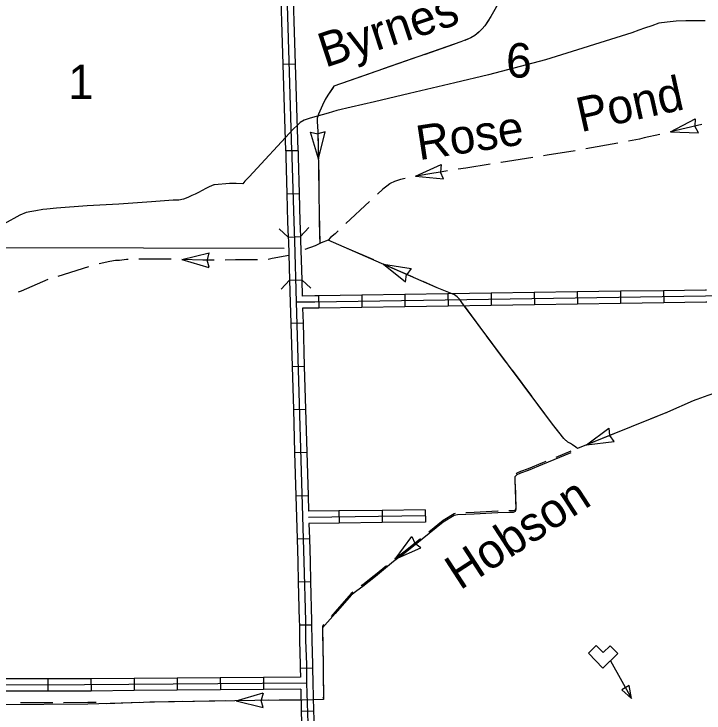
# Model space of a CAD drawing. Extents: x 1164457 to 1439835, y 1590918 to 1773502.
# Drawn here: x 1294282 to 1302731, y 1655904 to 1664462 of the extents above; entities that cross this region are included whole.
import ezdxf

# ---------------------------------------------------------------- set-up
doc = ezdxf.new("R2010")
doc.units = 0
for name, color, linetype in [('Level 32', 7, 'Continuous'), ('Level 38', 7, 'Continuous'), ('Level 43', 7, 'Continuous'), ('Level 45', 7, 'Continuous'), ('Level 5', 7, 'Continuous'), ('Level 58', 7, 'Continuous')]:
    doc.layers.add(name, color=color, linetype=linetype)

msp = doc.modelspace()

# ---------------------------------------------------------------- linework, layer by layer
at = {"layer": 'Level 32'}
for p, q in [((1297611, 1662789.2), (1297761, 1662788.1)), ((1297623.3, 1662258.7), (1297773.3, 1662263)), ((1297640.2, 1661730.3), (1297790.1, 1661736)), ((1297656.3, 1661203.2), (1297806.2, 1661207.6)), ((1298011.5, 1661010.9), (1298013.8, 1660860.9)), ((1298539.4, 1661018.9), (1298541.7, 1660868.9)), ((1299067.4, 1661026.9), (1299069.6, 1660876.9)), ((1299595.3, 1661034.9), (1299597.6, 1660884.9)), ((1300123.3, 1661042.8), (1300125.5, 1660892.8)), ((1300651.2, 1661050.8), (1300653.5, 1660900.8)), ((1301179.1, 1661058.8), (1301181.4, 1660908.8)), ((1301707.1, 1661066.8), (1301709.3, 1660916.8)), ((1302235, 1661074.7), (1302237.3, 1660924.8)), ((1297671.8, 1660675.4), (1297821.8, 1660679.8)), ((1297687.2, 1660147.7), (1297837.2, 1660152)), ((1297702.6, 1659619.9), (1297852.5, 1659624.3)), ((1297718, 1659092.1), (1297867.9, 1659096.5)), ((1297733.3, 1658564.3), (1297883.3, 1658568.7)), ((1298261.5, 1658378.4), (1298263.4, 1658228.4)), ((1298789.5, 1658385), (1298791.3, 1658235)), ((1299317.4, 1658391.6), (1299319.3, 1658241.6)), ((1297748.7, 1658036.6), (1297898.7, 1658040.9)), ((1297763.4, 1657509), (1297913.4, 1657512.9)), ((1297776.3, 1656982.7), (1297926.3, 1656983.6)), ((1297787.7, 1656454.3), (1297937.7, 1656456.3)), ((1294697.2, 1656322.2), (1294697.5, 1656172.2)), ((1295224.7, 1656323.7), (1295226, 1656173.7)), ((1295752.7, 1656328), (1295753.9, 1656178)), ((1296280.7, 1656332.3), (1296281.9, 1656182.3)), ((1296808.7, 1656336.6), (1296809.9, 1656186.6)), ((1297336.7, 1656340.8), (1297337.9, 1656190.8)), ((1297800.5, 1655925.2), (1297950.4, 1655929.7))]:
    msp.add_line(p, q, dxfattribs=at)
for points in [[(1297611, 1662789.2), (1297610.4, 1662712.7), (1297623.3, 1662258.7)], [(1297686, 1662788.7), (1297685.4, 1662713.4), (1297707.9, 1661921.4), (1297716.9, 1661684.8), (1297739.3, 1660934), (1297831.9, 1657757.9), (1297851, 1657032.8), (1297852.4, 1656794.9), (1297862.1, 1656496.7), (1297865.3, 1656270.1), (1297883.5, 1655658), (1297933.3, 1653767.2), (1297951.4, 1652959.2), (1297983.4, 1651898.1), (1297997.8, 1651494.8), (1297997.8, 1651010.1)], [(1297761, 1662788.1), (1297760.4, 1662714.2), (1297773.3, 1662263)], [(1297623.3, 1662258.7), (1297633, 1661918.9), (1297640.2, 1661730.3)], [(1297773.3, 1662263), (1297782.9, 1661923.9), (1297790.1, 1661736)], [(1297640.2, 1661730.3), (1297642, 1661682.2), (1297656.3, 1661203.2)], [(1297790.1, 1661736), (1297791.9, 1661687.3), (1297806.2, 1661207.6)], [(1297656.3, 1661203.2), (1297664.4, 1660931.8), (1297671.8, 1660675.4)], [(1297806.2, 1661207.6), (1297812.1, 1661009.4)], [(1302762.2, 1661082.8), (1302749.2, 1661082.5), (1302235, 1661074.7)], [(1308043.8, 1661050.4), (1307951.9, 1661049.4), (1307830.3, 1661045.3), (1307592.7, 1661041.1), (1305594, 1661035.6), (1303221.8, 1661019.2), (1302958.8, 1661012.7), (1302750.7, 1661007.5), (1297966.9, 1660935.2), (1297739.3, 1660934)], [(1298011.5, 1661010.9), (1297966.1, 1661010.2), (1297812.1, 1661009.4)], [(1298539.4, 1661018.9), (1298011.5, 1661010.9)], [(1299067.4, 1661026.9), (1298539.4, 1661018.9)], [(1299595.3, 1661034.9), (1299067.4, 1661026.9)], [(1300123.3, 1661042.8), (1299595.3, 1661034.9)], [(1300651.2, 1661050.8), (1300123.3, 1661042.8)], [(1301179.1, 1661058.8), (1300651.2, 1661050.8)], [(1301707.1, 1661066.8), (1301179.1, 1661058.8)], [(1302235, 1661074.7), (1301707.1, 1661066.8)], [(1301181.4, 1660908.8), (1300653.5, 1660900.8)], [(1301709.3, 1660916.8), (1301181.4, 1660908.8)], [(1302237.3, 1660924.8), (1301709.3, 1660916.8)], [(1302765.9, 1660932.9), (1302752.2, 1660932.5), (1302237.3, 1660924.8)], [(1298013.8, 1660860.9), (1297967.6, 1660860.2), (1297816.6, 1660859.4)], [(1297816.6, 1660859.4), (1297821.8, 1660679.8)], [(1298541.7, 1660868.9), (1298013.8, 1660860.9)], [(1299069.6, 1660876.9), (1298541.7, 1660868.9)], [(1299597.6, 1660884.9), (1299069.6, 1660876.9)], [(1300125.5, 1660892.8), (1299597.6, 1660884.9)], [(1300653.5, 1660900.8), (1300125.5, 1660892.8)], [(1297671.8, 1660675.4), (1297687.2, 1660147.7)], [(1297821.8, 1660679.8), (1297837.2, 1660152)], [(1297687.2, 1660147.7), (1297702.6, 1659619.9)], [(1297837.2, 1660152), (1297852.5, 1659624.3)], [(1297852.5, 1659624.3), (1297867.9, 1659096.5)], [(1297702.6, 1659619.9), (1297718, 1659092.1)], [(1297718, 1659092.1), (1297733.3, 1658564.3)], [(1297867.9, 1659096.5), (1297883.3, 1658568.7)], [(1297733.3, 1658564.3), (1297748.7, 1658036.6)], [(1297883.3, 1658568.7), (1297889, 1658373.7)], [(1298261.5, 1658378.4), (1297889, 1658373.7)], [(1298789.5, 1658385), (1298261.5, 1658378.4)], [(1299317.4, 1658391.6), (1298789.5, 1658385)], [(1299318.4, 1658316.6), (1297889.2, 1658298.7)], [(1298263.4, 1658228.4), (1297893.3, 1658223.7)], [(1297893.3, 1658223.7), (1297898.7, 1658040.9)], [(1298791.3, 1658235), (1298263.4, 1658228.4)], [(1299319.3, 1658241.6), (1298791.3, 1658235)], [(1297748.7, 1658036.6), (1297756.9, 1657755.8), (1297763.4, 1657509)], [(1297898.7, 1658040.9), (1297906.8, 1657760), (1297913.4, 1657512.9)], [(1297763.4, 1657509), (1297776, 1657031.6), (1297776.3, 1656982.7)], [(1297913.4, 1657512.9), (1297926, 1657034), (1297926.3, 1656983.6)], [(1297776.3, 1656982.7), (1297777.4, 1656793.4), (1297787.2, 1656495), (1297787.7, 1656454.3)], [(1297926.3, 1656983.6), (1297927.4, 1656796.3), (1297937.1, 1656498.5), (1297937.7, 1656456.3)], [(1297787.7, 1656454.3), (1297789.2, 1656344.5)], [(1297937.7, 1656456.3), (1297940.2, 1656271.7), (1297950.4, 1655929.7)], [(1294697.2, 1656322.2), (1294169.2, 1656321.2)], [(1295224.7, 1656323.7), (1295146.2, 1656323.1), (1294697.2, 1656322.2)], [(1295752.7, 1656328), (1295224.7, 1656323.7)], [(1296280.7, 1656332.3), (1295752.7, 1656328)], [(1296808.7, 1656336.6), (1296280.7, 1656332.3)], [(1297336.7, 1656340.8), (1296808.7, 1656336.6)], [(1297789.2, 1656344.5), (1297336.7, 1656340.8)], [(1297865.3, 1656270.1), (1295146.6, 1656248.1), (1293828.7, 1656245.5), (1292435.4, 1656242.7)], [(1294697.5, 1656172.2), (1294169.5, 1656171.2)], [(1295226, 1656173.7), (1295147, 1656173.1), (1294697.5, 1656172.2)], [(1295753.9, 1656178), (1295226, 1656173.7)], [(1296281.9, 1656182.3), (1295753.9, 1656178)], [(1296809.9, 1656186.6), (1296281.9, 1656182.3)], [(1297337.9, 1656190.8), (1296809.9, 1656186.6)], [(1297792.5, 1656194.5), (1297337.9, 1656190.8)], [(1297792.5, 1656194.5), (1297800.5, 1655925.2)], [(1297800.5, 1655925.2), (1297808.5, 1655655.9), (1297815.3, 1655397.7)], [(1297950.4, 1655929.7), (1297956.2, 1655736.6)]]:
    msp.add_lwpolyline(points, dxfattribs=at)
at = {"layer": 'Level 38'}
for points in [[(1297640.2, 1661730.3), (1297530.1, 1661832.2)], [(1297892, 1661846), (1297790.1, 1661736)], [(1297553.4, 1661094), (1297656.3, 1661203.2)], [(1297806.2, 1661207.6), (1297915.4, 1661104.8)]]:
    msp.add_lwpolyline(points, dxfattribs=at)
at = {"layer": 'Level 43'}
for p, q in [((1302319.9, 1663018.3), (1302622.8, 1663179.6)), ((1302622.8, 1663179.6), (1302619.7, 1663088.3)), ((1302662.9, 1663006.6), (1302620, 1663087.2)), ((1298010, 1662687.4), (1297913.9, 1663016.9)), ((1297913.9, 1663016.9), (1298002.7, 1662995.2)), ((1298091.5, 1663020.8), (1298003.9, 1662995.2)), ((1298010, 1662687.4), (1298091.5, 1663020.8)), ((1302319.9, 1663018.3), (1302662.9, 1663006.6)), ((1299199.2, 1662478), (1299512.7, 1662617.8)), ((1299512.7, 1662617.8), (1299503.2, 1662526.9)), ((1299199.2, 1662478), (1299540.6, 1662442.3)), ((1299540.6, 1662442.3), (1299503.4, 1662525.7)), ((1296338.6, 1661456.3), (1296672.4, 1661536.2)), ((1296669.9, 1661538.5), (1296646.4, 1661450.2)), ((1296338.6, 1661456.3), (1296667.6, 1661358.6)), ((1296670.2, 1661360.8), (1296646.4, 1661449)), ((1298807.9, 1661397.5), (1299076, 1661183.3)), ((1298807.9, 1661397.5), (1299147.2, 1661346.1)), ((1299147.2, 1661346.1), (1299091.3, 1661273.8)), ((1299076, 1661183.3), (1299088.4, 1661273.8)), ((1301290.1, 1659185.6), (1301564.2, 1659392.1)), ((1301564.2, 1659392.1), (1301575.4, 1659301.4)), ((1301630.8, 1659227.4), (1301575.8, 1659300.3)), ((1301290.1, 1659185.6), (1301630.8, 1659227.4)), ((1298950.3, 1657787.1), (1299151.7, 1658065)), ((1299151.7, 1658065), (1299189, 1657981.6)), ((1298950.3, 1657787.1), (1299263.6, 1657927)), ((1299263.6, 1657927), (1299189.7, 1657980.6)), ((1297002, 1656055.2), (1297331.9, 1656149.7)), ((1297333, 1656148.5), (1297309.8, 1656060.1)), ((1297002, 1656055.2), (1297335, 1655972.1)), ((1297333.9, 1655970.8), (1297309.8, 1656058.9))]:
    msp.add_line(p, q, dxfattribs=at)
for points in [[(1301572.3, 1666966.2), (1301373.6, 1666605.8), (1301255, 1666412.8), (1301049.3, 1666067.4), (1300638.7, 1665342.6), (1300342.9, 1664822), (1300121.4, 1664429.6), (1300046.6, 1664318.4), (1300013, 1664279.1), (1299977.9, 1664241.6), (1299924.6, 1664199.7), (1299877.7, 1664169.2), (1299752, 1664119.7), (1298199.3, 1663579.1)], [(1302743, 1664376.9), (1302508.2, 1664376.8), (1302391, 1664372), (1302278.3, 1664362.6), (1302179.1, 1664349.6), (1302092.9, 1664318.9), (1302002.7, 1664287.8), (1301932, 1664262.8), (1301846, 1664230.2), (1300791.8, 1663901.4), (1300091, 1663717.8), (1299678.1, 1663619.8), (1299124, 1663488), (1298695.2, 1663388.3), (1298412.7, 1663321.8), (1298237.1, 1663280.3), (1298127.8, 1663249.1), (1297908.1, 1663188.5), (1297836.7, 1663160.5), (1297787.5, 1663131.8), (1297750, 1663097.4), (1297704.1, 1663057), (1297161, 1662468.2), (1297108.4, 1662415.9), (1297083.1, 1662383.9), (1297002.6, 1662388.1), (1296921.4, 1662386.5), (1296737.4, 1662369.4), (1296727.6, 1662368.7), (1296671.3, 1662344.1), (1296630, 1662326.4), (1296587.8, 1662301.7), (1296541.1, 1662276.8), (1296500.9, 1662255.7), (1296460, 1662239.9), (1296410.4, 1662216.2), (1296356.5, 1662195), (1296298.9, 1662182.9), (1296230.4, 1662182.9), (1295964.8, 1662162.5), (1295565, 1662131.9), (1295177.4, 1662113.4), (1294804.7, 1662086.6), (1294684.8, 1662071.2), (1294634.7, 1662068.7), (1294551.3, 1662052.3), (1294501.4, 1662045.9), (1294431, 1662031.4), (1294352.1, 1662000.1), (1294163.7, 1661894.7)], [(1300094.9, 1664390.2), (1300046.6, 1664318.4), (1300013, 1664279.1), (1299977.9, 1664241.6), (1299971.3, 1664236.4)], [(1299971.3, 1664236.4), (1299924.6, 1664199.7), (1299877.7, 1664169.2), (1299800.8, 1664138.9)], [(1299676.9, 1664093.6), (1299302.9, 1663963.4)], [(1299178.2, 1663920), (1298804.2, 1663789.8)], [(1298679.6, 1663746.4), (1298305.6, 1663616.2)], [(1298199.3, 1663579.1), (1298124.6, 1663470.1), (1298091.5, 1663414.7), (1298059.9, 1663345.4), (1298012.1, 1663233.7), (1297996.4, 1663186.4), (1297996.4, 1663145.8), (1298002.6, 1663025.3), (1298012.7, 1662561.3), (1298021.2, 1661705.6)], [(1298188.3, 1663563.1), (1298124.6, 1663470.1), (1298091.5, 1663414.7), (1298059.9, 1663345.4), (1298012.1, 1663233.7), (1298005.5, 1663213.7)], [(1297999.6, 1663083.3), (1298002.6, 1663025.3), (1298010, 1662687.4)], [(1302705.7, 1663107.7), (1302319.9, 1663018.3)], [(1302191.4, 1662988.5), (1301998.5, 1662943.8)], [(1301674.4, 1662881.5), (1301285, 1662810)], [(1301998.5, 1662943.8), (1301942, 1662930.7), (1301804.3, 1662905.4)], [(1300633.5, 1662704.5), (1300248.1, 1662642.8), (1300242.4, 1662641.9)], [(1301154.8, 1662787.9), (1300810.4, 1662732.8), (1300763.8, 1662725.4)], [(1300112, 1662621.7), (1299813, 1662575.3), (1299720.7, 1662560.7)], [(1298012.8, 1662555.4), (1298014.7, 1662357.5)], [(1299590.3, 1662540.1), (1299526.3, 1662530), (1299348.2, 1662501.7), (1299236.9, 1662478.7), (1299200.4, 1662471.5)], [(1298884.4, 1662383.7), (1298848.8, 1662355.6), (1298800, 1662318.7), (1298733.1, 1662256.2)], [(1299070.9, 1662446), (1299013.2, 1662434.7), (1298939.9, 1662412), (1298888.7, 1662387.1), (1298884.4, 1662383.7)], [(1298014.7, 1662357.5), (1298016.7, 1662159.5)], [(1298636.6, 1662166.1), (1298347.2, 1661895.9)], [(1298018, 1662027.5), (1298028.2, 1661652)], [(1298250.7, 1661805.8), (1298214.6, 1661772), (1298158.2, 1661723.8), (1298130.6, 1661693.8), (1298043, 1661659.4), (1297968.8, 1661622.3), (1297841.6, 1661579.9)], [(1301181.6, 1659141.7), (1301160, 1659156.8), (1301122.4, 1659186.9), (1301094.4, 1659203.1), (1301064.2, 1659221.4), (1301014.7, 1659263.4), (1300876.8, 1659440.1), (1299786.7, 1660901.8), (1299736.9, 1660972.1), (1299706.9, 1660999.1), (1299674, 1661025.1), (1299646.2, 1661034), (1299464, 1661110.5), (1298130.6, 1661693.8)], [(1298203.2, 1661662), (1298130.6, 1661693.8)], [(1298687, 1661450.4), (1298324.2, 1661609.1)], [(1297647.2, 1661506.3), (1297442, 1661470.5), (1297393.5, 1661455.6)], [(1295678.8, 1661455.3), (1295660.2, 1661455.8), (1295575.8, 1661445.6), (1295525.6, 1661443), (1295454.3, 1661433.8), (1295323.6, 1661404.9)], [(1296008.7, 1661460.5), (1295831, 1661461), (1295810.7, 1661459.9)], [(1296206.7, 1661459.9), (1296204.7, 1661459.9), (1296008.7, 1661460.5)], [(1296734.5, 1661449.7), (1296592.6, 1661449.5), (1296338.6, 1661456.3)], [(1297262.5, 1661450.5), (1297260, 1661450.7), (1296993.5, 1661450.2), (1296866.5, 1661450)], [(1295196, 1661366.4), (1294818.3, 1661247.5)], [(1298989.3, 1661318.2), (1298807.9, 1661397.5)], [(1299170.7, 1661238.8), (1298989.3, 1661318.2)], [(1294697.7, 1661211.5), (1294371.2, 1661068.9), (1294333.9, 1661055.3)], [(1299656, 1661030.9), (1299646.2, 1661034), (1299464, 1661110.5), (1299291.7, 1661185.9)], [(1299990.4, 1660628.7), (1299797.1, 1660887.9)], [(1300306, 1660205.5), (1300069.3, 1660522.9)], [(1300621.7, 1659782.2), (1300384.9, 1660099.7)], [(1303015.2, 1659840.4), (1302972.5, 1659834.8), (1302909.6, 1659833.9), (1302851.1, 1659816.8), (1302776.7, 1659792.6), (1302599.6, 1659725.7), (1302282.7, 1659586.5), (1301181.6, 1659141.7)], [(1302632.7, 1659738.2), (1302599.6, 1659725.7), (1302282.7, 1659586.5), (1302269.3, 1659581.1)], [(1300939.1, 1659360.3), (1300876.8, 1659440.1), (1300700.6, 1659676.4)], [(1302146.9, 1659531.6), (1301779.7, 1659383.3)], [(1301657.3, 1659333.9), (1301290.1, 1659185.6)], [(1301181.6, 1659141.7), (1301160, 1659156.8), (1301122.4, 1659186.9), (1301094.4, 1659203.1), (1301064.2, 1659221.4), (1301021.6, 1659257.5)], [(1301100.4, 1659088), (1300755.2, 1658946.1), (1300577.6, 1658871.8), (1300485.4, 1658838.6), (1300441.1, 1658820.2), (1300415.9, 1658795), (1300415.3, 1658759), (1300427.3, 1658400.4), (1300420.1, 1658369.2), (1300394.9, 1658359.6), (1300353.5, 1658359.6), (1300204.9, 1658354.8), (1299917.1, 1658338), (1299710.9, 1658330.8), (1299670.7, 1658323.6), (1299538.8, 1658239.6), (1299279.2, 1658033.7), (1299070.3, 1657864.3), (1298930.5, 1657758.6), (1298706.7, 1657573.7), (1298552.8, 1657454.5), (1298480.4, 1657401), (1298410.1, 1657347), (1298215.3, 1657121.4), (1298058.7, 1656947.9)], [(1301100.4, 1659108.3), (1300917.3, 1659033)], [(1300795.2, 1658982.9), (1300755.2, 1658966.4), (1300577.6, 1658892.1), (1300485.4, 1658858.9), (1300441.1, 1658840.5), (1300431, 1658830.4)], [(1300417.8, 1658704.7), (1300427.3, 1658420.7), (1300420.1, 1658389.5), (1300394.9, 1658379.9), (1300353.5, 1658379.9), (1300342.1, 1658379.5)], [(1299683.2, 1658346.2), (1299670.7, 1658343.9), (1299538.8, 1658259.9), (1299361, 1658118.9)], [(1300210.1, 1658375.3), (1300204.9, 1658375.1), (1299917.1, 1658358.3), (1299814.7, 1658354.7)], [(1299257.8, 1658036.7), (1299070.3, 1657884.6), (1298947, 1657791.3)], [(1298844.6, 1657708), (1298706.7, 1657594), (1298691.6, 1657582.4)], [(1298691.6, 1657582.4), (1298552.8, 1657474.8), (1298534.8, 1657461.5)], [(1298429.4, 1657382.1), (1298410.1, 1657367.3), (1298215.3, 1657141.7), (1298165.9, 1657087)], [(1298077.5, 1656989), (1298058.7, 1656968.2), (1298064.7, 1656600.3)], [(1298058.7, 1656947.9), (1298066.1, 1656492.9)], [(1298066.1, 1656492.9), (1298068.6, 1656396), (1298073.6, 1656067.8), (1297812.2, 1656062)], [(1298067.3, 1656468.4), (1298068.6, 1656416.3), (1298073.6, 1656088.1), (1298057.9, 1656087.8)], [(1297812.2, 1656062), (1297230.1, 1656059.1), (1296004.3, 1656037.9), (1295185.8, 1656010.6), (1294107.2, 1656005.6), (1293247.3, 1656015.6), (1293043.5, 1656015.6)], [(1295286.5, 1656034.3), (1295185.8, 1656030.9), (1294890.6, 1656029.6)], [(1295814.2, 1656031.6), (1295418.5, 1656018.4)], [(1296342.1, 1656043.7), (1296004.3, 1656037.9), (1295946.2, 1656036)], [(1296672, 1656049.5), (1296474.1, 1656046)], [(1296870, 1656052.9), (1296672, 1656049.5)], [(1297397.9, 1656059.9), (1297230.1, 1656059.1), (1297002, 1656055.2)], [(1297796.4, 1656061.9), (1297529.9, 1656060.6)], [(1294758.6, 1656029), (1294362.6, 1656027.1)]]:
    msp.add_lwpolyline(points, dxfattribs=at)
at = {"layer": 'Level 45'}
for p, q in [((1297729, 1663846.5), (1297579.1, 1663841.9)), ((1297760.9, 1662791), (1297611, 1662786.4))]:
    msp.add_line(p, q, dxfattribs=at)
for points in [[(1297686, 1662788.7), (1297565.7, 1666767.3), (1297564.5, 1666800.7), (1297565.1, 1666860)], [(1297563.1, 1664369.7), (1297547.2, 1664897.5)], [(1297713.1, 1664374.2), (1297697.1, 1664902)], [(1297579.1, 1663841.9), (1297563.1, 1664369.7)], [(1297729, 1663846.5), (1297713.1, 1664374.2)], [(1297595.1, 1663314.2), (1297579.1, 1663841.9)], [(1297745, 1663318.7), (1297729, 1663846.5)], [(1297611, 1662786.4), (1297595.1, 1663314.2)], [(1297760.9, 1662791), (1297745, 1663318.7)]]:
    msp.add_lwpolyline(points, dxfattribs=at)
at = {"layer": 'Level 5'}
msp.add_lwpolyline([(1292416.9, 1661607.3), (1297592.1, 1661596)], dxfattribs=at)
at = {"layer": 'Level 58'}
for points in [[(1301493.3, 1656454.8), (1301675, 1656632.3), (1301581.4, 1656728.2), (1301495.4, 1656644.2), (1301411.6, 1656730.1), (1301315.8, 1656636.6)], [(1301813.4, 1656239.5), (1301724.5, 1656189.5), (1301843.9, 1656081.1)]]:
    msp.add_lwpolyline(points, close=True, dxfattribs=at)
msp.add_lwpolyline([(1301584.1, 1656543.6), (1301843.9, 1656081.1)], dxfattribs=at)

# ---------------------------------------------------------------- texts
at = {"layer": 'Level 43'}
for s, rotation, p in [('Byrnes', 18.14949, (1298092.4, 1663802.6)), ('Pond', 12.52651, (1301221.6, 1663013.1)), ('Rose', 8.69858, (1299241.6, 1662670.9)), ('Hobson', 33.01897, (1299743.1, 1657401.8))]:
    msp.add_text(s, height=422, rotation=rotation, dxfattribs=at).set_placement(p)
at = {"layer": 'Level 5'}
for s, p in [('6', (1300307.6, 1663683.5)), ('1', (1294945.1, 1663419.8))]:
    msp.add_text(s, height=422, dxfattribs=at).set_placement(p)

doc.saveas('drawing.dxf')
